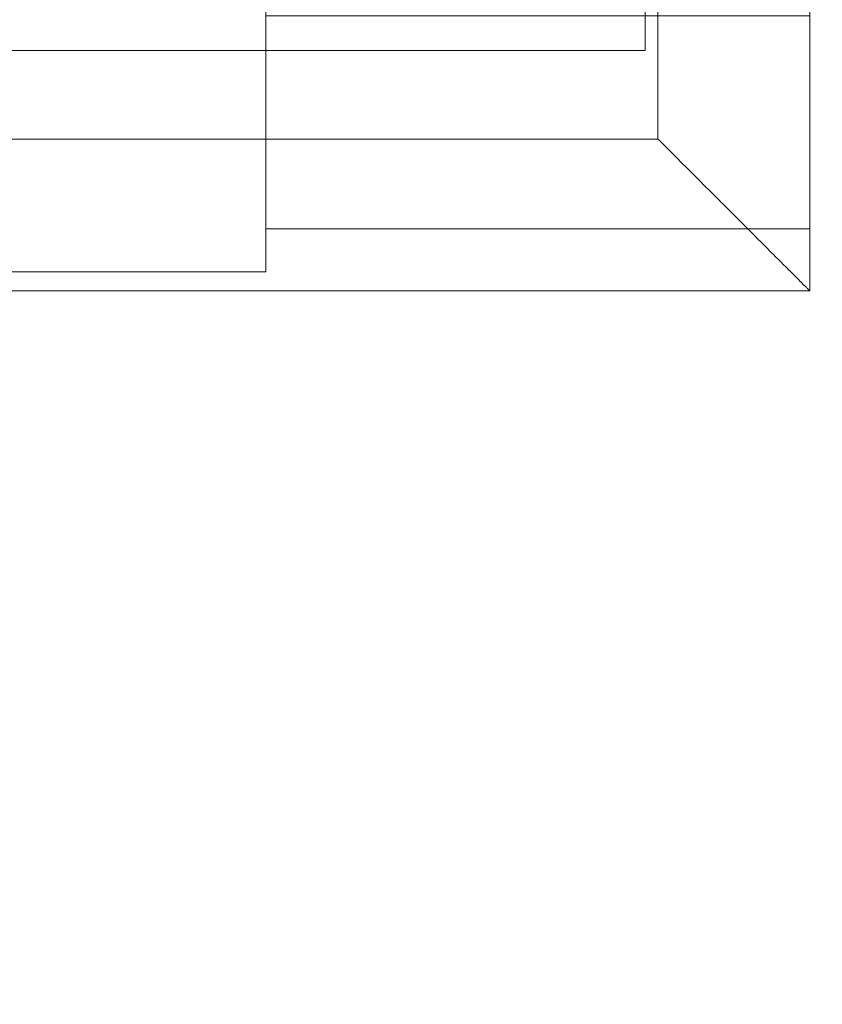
# Model space of a CAD drawing. Header units: inches. Extents: x -412 to -304, y -62 to 18.
# Tile 552 of 656: x -357.24 to -355.99, y -10.9 to -9.37. Entities that reach past the tile are written whole.
import ezdxf

# ---------------------------------------------------------------- set-up
doc = ezdxf.new("R2010")
doc.units = ezdxf.units.IN
doc.header["$LTSCALE"] = 32
doc.header["$MEASUREMENT"] = 0
for name, color, linetype, lineweight in [('Black', 7, 'Continuous', 18), ('DashLine', 7, 'Continuous', 13), ('Drawing', 7, 'Continuous', 18), ('None', 7, 'Continuous', 18), ('SolidLine', 7, 'Continuous', 15), ('TIMotion-Frame', 7, 'Continuous', 18), ('Wood_1-H', 7, 'Continuous', 13)]:
    doc.layers.add(name, color=color, linetype=linetype, lineweight=lineweight)

# ---------------------------------------------------------------- blocks, each defined once
blk = doc.blocks.new('Group-20')
at = {"layer": 'Black'}
for points in [[(-34.5479, 16.5361, 28.9791), (34.5479, 16.5361, 28.9791), (34.5479, -16.5361, 28.9791), (-34.5479, -16.5361, 28.9791)], [(-34.5479, 16.5361, 27.7008), (34.5479, 16.5361, 27.7008), (34.5479, -16.5361, 27.7008), (-34.5479, -16.5361, 27.7008)]]:
    blk.add_3dface(points, dxfattribs=at)
at = {"layer": 'Wood_1-H'}
for points in [[(-35.9649, 17.9531, 28.9988), (35.9649, 17.9531, 28.9988), (35.9649, -17.9531, 28.9988), (-35.9649, -17.9531, 28.9988)], [(-35.9649, 17.9531, 28.9791), (35.9649, 17.9531, 28.9791), (35.9649, -17.9531, 28.9791), (-35.9649, -17.9531, 28.9791)]]:
    blk.add_3dface(points, dxfattribs=at)
blk = doc.blocks.new('MpHtAdjTrough-1095 (3D)')
at = {"layer": 'Black'}
for points in [[(-17.3622, -4.0547, -1.5537), (17.3622, -4.0547, -1.5537), (17.3622, 2.5995, -3.9756), (-17.3622, 2.5995, -3.9756)], [(-17.3622, 2.5917, -4.0365), (17.3622, 2.5917, -4.0365), (17.3622, -4.0751, -1.6099), (-17.3622, -4.0751, -1.6099)]]:
    blk.add_3dface(points, dxfattribs=at)
blk = doc.blocks.new('TL9-Upper (3D)')
at = {"layer": 'TIMotion-Frame'}
for points, invisible_edges in [([(2.0669, 5.8661, -1.1614), (-2.0669, 5.8661, -1.1614), (-1.2206, 5.8366, -1.122), (-0.4332, 5.8366, -1.122)], 10), ([(-2.0669, 5.8661, -1.1614), (-2.0669, 5.7696, -1.0328), (-1.2206, 5.7696, -1.0328), (-1.2206, 5.8366, -1.122)], 8), ([(-2.0669, 5.4986, -1.0963), (-2.0669, 5.7696, -1.0328), (-2.0669, 5.8661, -1.1614), (-2.0669, 5.8659, -1.8898)], 9), ([(-2.0669, 5.8659, -1.8898), (-2.0669, 5.8661, -1.1614), (2.0669, 5.8661, -1.1614), (2.0669, 5.8659, -1.8898)], 8), ([(-2.0669, 5.8659, -1.8898), (-2.0669, 5.4373, -1.1017), (-2.0669, 5.4527, -1.1024)], 9), ([(-2.0669, 5.4527, -1.1024), (-2.0669, 5.4682, -1.1017), (-2.0669, 5.8659, -1.8898)], 10), ([(-2.0669, 5.8659, -1.8898), (-2.0669, 5.4835, -1.0997), (-2.0669, 5.4986, -1.0963)], 9), ([(-2.0669, 5.8659, -1.8898), (-2.0669, 5.422, -1.0997), (-2.0669, 5.4373, -1.1017)], 9), ([(-2.0669, 5.8659, -1.8898), (-2.0669, 5.3779, -1.0858), (-2.0669, 5.3922, -1.0917)], 9), ([(-2.0669, 5.8659, -1.8898), (-2.0669, 5.3511, -1.0703), (-2.0669, 5.3642, -1.0786)], 9), ([(-2.0669, 5.4682, -1.1017), (-2.0669, 5.4835, -1.0997), (-2.0669, 5.8659, -1.8898)], 10), ([(-2.0669, 5.3922, -1.0917), (-2.0669, 5.4069, -1.0963), (-2.0669, 5.8659, -1.8898)], 10), ([(-2.0669, 5.8659, -1.8898), (-2.0669, -1.3386, -1.8898), (-2.0669, 5.3389, -1.0609), (-2.0669, 5.3511, -1.0703)], 10), ([(-2.0669, 5.3642, -1.0786), (-2.0669, 5.3779, -1.0858), (-2.0669, 5.8659, -1.8898)], 10), ([(-2.0669, 5.4069, -1.0963), (-2.0669, 5.422, -1.0997), (-2.0669, 5.8659, -1.8898)], 10), ([(2.0669, 5.8659, -1.8916), (2.0667, 5.8659, -1.8995), (-2.0667, 5.8659, -1.8995), (-2.0669, 5.8659, -1.8916)], 8), ([(-2.0669, 5.8659, -1.8898), (2.0669, 5.8659, -1.8898), (2.0669, 5.8659, -1.8916)], 9), ([(-2.0669, 5.8659, -1.8916), (-2.0669, 5.8659, -1.8898), (2.0669, 5.8659, -1.8916)], 10), ([(-2.0669, -1.3386, -1.8916), (-2.0667, 5.8659, -1.8995), (-2.0666, 5.8658, -1.9013)], 9), ([(-2.0669, -1.3386, -1.8916), (-2.0669, 5.8659, -1.8916), (-2.0667, 5.8659, -1.8995)], 9), ([(-2.0669, 5.8659, -1.8898), (-2.0669, 5.8659, -1.8916), (-2.0669, -1.3386, -1.8916), (-2.0669, -1.3386, -1.8898)], 2), ([(-2.0666, 5.8658, -1.9013), (-2.0659, -1.3386, -1.912), (-2.0669, -1.3386, -1.8916)], 9), ([(-2.0667, 5.8659, -1.8995), (2.0667, 5.8659, -1.8995), (2.0666, 5.8658, -1.9013)], 8), ([(2.0666, 5.8658, -1.9013), (-2.0666, 5.8658, -1.9013), (-2.0667, 5.8659, -1.8995)], 9), ([(-2.0659, -1.3386, -1.912), (-2.0666, 5.8658, -1.9013), (-2.0662, 5.8654, -1.9083)], 9), ([(-2.0662, 5.8654, -1.9083), (-2.0666, 5.8658, -1.9013), (2.0666, 5.8658, -1.9013)], 10), ([(2.0666, 5.8658, -1.9013), (-2.0658, 5.865, -1.912), (-2.0662, 5.8654, -1.9083)], 9), ([(-2.0662, 5.8654, -1.9083), (-2.0658, 5.865, -1.912), (-2.0659, -1.3386, -1.912)], 10), ([(-2.0659, -1.3386, -1.912), (-2.0658, 5.865, -1.912), (-2.0648, 5.864, -1.9212)], 9), ([(-2.0648, 5.864, -1.9212), (-2.0631, -1.3386, -1.9322), (-2.0659, -1.3386, -1.912)], 9), ([(-2.0648, 5.864, -1.9212), (-2.0658, 5.865, -1.912), (2.0666, 5.8658, -1.9013)], 10), ([(2.0666, 5.8658, -1.9013), (2.0658, 5.865, -1.912), (-2.0648, 5.864, -1.9212)], 10), ([(-2.0648, 5.864, -1.9212), (2.0658, 5.865, -1.912), (2.0657, 5.8649, -1.914)], 9), ([(2.0657, 5.8649, -1.914), (2.0647, 5.8639, -1.9212), (-2.0648, 5.864, -1.9212)], 10), ([(-2.0631, -1.3386, -1.9322), (-2.0648, 5.864, -1.9212), (-2.0647, 5.8638, -1.9224)], 9), ([(-2.0647, 5.8638, -1.9224), (-2.0648, 5.864, -1.9212), (2.0647, 5.8639, -1.9212)], 10), ([(2.0647, 5.8639, -1.9212), (-2.063, 5.8622, -1.9322), (-2.0647, 5.8638, -1.9224)], 9), ([(-2.0647, 5.8638, -1.9224), (-2.063, 5.8622, -1.9322), (-2.0631, -1.3386, -1.9322)], 10), ([(-2.0631, -1.3386, -1.9322), (-2.063, 5.8622, -1.9322), (-2.0622, 5.8614, -1.9367)], 9), ([(-2.0631, -1.3386, -1.9322), (-2.0622, 5.8614, -1.9367), (-2.0612, 5.8604, -1.9409)], 9), ([(-2.0612, 5.8604, -1.9409), (-2.0586, -1.3386, -1.9521), (-2.0631, -1.3386, -1.9322)], 9), ([(-2.063, 5.8622, -1.9322), (2.0647, 5.8639, -1.9212), (2.0638, 5.863, -1.9278)], 9), ([(-2.0622, 5.8614, -1.9367), (-2.063, 5.8622, -1.9322), (2.0638, 5.863, -1.9278)], 10), ([(-2.0612, 5.8604, -1.9409), (-2.0622, 5.8614, -1.9367), (2.0638, 5.863, -1.9278)], 10), ([(2.0638, 5.863, -1.9278), (2.063, 5.8622, -1.9322), (-2.0612, 5.8604, -1.9409)], 10), ([(2.063, 5.8622, -1.9322), (2.0613, 5.8605, -1.9409), (-2.0612, 5.8604, -1.9409)], 10), ([(-2.0587, 5.8579, -1.9513), (-2.0612, 5.8604, -1.9409), (2.0613, 5.8605, -1.9409)], 10), ([(-2.0586, -1.3386, -1.9521), (-2.0612, 5.8604, -1.9409), (-2.0587, 5.8579, -1.9513)], 9), ([(2.0613, 5.8605, -1.9409), (-2.0585, 5.8577, -1.9521), (-2.0587, 5.8579, -1.9513)], 9), ([(-2.0587, 5.8579, -1.9513), (-2.0585, 5.8577, -1.9521), (-2.0586, -1.3386, -1.9521)], 10), ([(-2.0586, -1.3386, -1.9521), (-2.0585, 5.8577, -1.9521), (-2.056, 5.8552, -1.9602)], 9), ([(-2.056, 5.8552, -1.9602), (-2.0523, -1.3386, -1.9715), (-2.0586, -1.3386, -1.9521)], 9), ([(-2.0585, 5.8577, -1.9521), (2.0613, 5.8605, -1.9409), (2.0611, 5.8603, -1.9417)], 9), ([(-2.056, 5.8552, -1.9602), (-2.0585, 5.8577, -1.9521), (2.0611, 5.8603, -1.9417)], 10), ([(2.0611, 5.8603, -1.9417), (2.0584, 5.8576, -1.9521), (-2.056, 5.8552, -1.9602)], 10), ([(-2.056, 5.8552, -1.9602), (2.0584, 5.8576, -1.9521), (2.0575, 5.8567, -1.9557)], 9), ([(2.0575, 5.8567, -1.9557), (2.0561, 5.8552, -1.9602), (-2.056, 5.8552, -1.9602)], 10), ([(-2.0523, -1.3386, -1.9715), (-2.056, 5.8552, -1.9602), (-2.0542, 5.8534, -1.9662)], 9), ([(-2.0542, 5.8534, -1.9662), (-2.056, 5.8552, -1.9602), (2.0561, 5.8552, -1.9602)], 10), ([(2.0561, 5.8552, -1.9602), (-2.0522, 5.8514, -1.9715), (-2.0542, 5.8534, -1.9662)], 9), ([(-2.0542, 5.8534, -1.9662), (-2.0522, 5.8514, -1.9715), (-2.0523, -1.3386, -1.9715)], 10), ([(-2.0522, 5.8514, -1.9715), (2.0561, 5.8552, -1.9602), (2.0529, 5.8521, -1.9698)], 9), ([(-2.0523, -1.3386, -1.9715), (-2.0522, 5.8514, -1.9715), (-2.0493, 5.8485, -1.979)], 9), ([(-2.0493, 5.8485, -1.979), (-2.0444, -1.3386, -1.9903), (-2.0523, -1.3386, -1.9715)], 9), ([(-2.0522, 5.8514, -1.9715), (2.0529, 5.8521, -1.9698), (2.0523, 5.8514, -1.9715)], 9), ([(2.0523, 5.8514, -1.9715), (-2.0493, 5.8485, -1.979), (-2.0522, 5.8514, -1.9715)], 9), ([(2.0523, 5.8514, -1.9715), (2.0493, 5.8485, -1.979), (-2.0493, 5.8485, -1.979)], 10), ([(-2.0444, -1.3386, -1.9903), (-2.0493, 5.8485, -1.979), (-2.0485, 5.8477, -1.9812)], 9), ([(-2.0485, 5.8477, -1.9812), (-2.0493, 5.8485, -1.979), (2.0493, 5.8485, -1.979)], 10), ([(2.0493, 5.8485, -1.979), (-2.0443, 5.8435, -1.9903), (-2.0485, 5.8477, -1.9812)], 9), ([(-2.0485, 5.8477, -1.9812), (-2.0443, 5.8435, -1.9903), (-2.0444, -1.3386, -1.9903)], 10), ([(-2.0444, -1.3386, -1.9903), (-2.0443, 5.8435, -1.9903), (-2.0421, 5.8413, -1.9952)], 9), ([(-2.0444, -1.3386, -1.9903), (-2.0421, 5.8413, -1.9952), (-2.041, 5.8402, -1.9972)], 9), ([(-2.041, 5.8402, -1.9972), (-2.035, -1.3386, -2.0084), (-2.0444, -1.3386, -1.9903)], 9), ([(-2.0421, 5.8413, -1.9952), (-2.0443, 5.8435, -1.9903), (2.0493, 5.8485, -1.979)], 10), ([(-2.0421, 5.8413, -1.9952), (2.0493, 5.8485, -1.979), (2.0473, 5.8465, -1.984)], 9), ([(-2.041, 5.8402, -1.9972), (-2.0421, 5.8413, -1.9952), (2.0473, 5.8465, -1.984)], 10), ([(2.0473, 5.8465, -1.984), (2.0443, 5.8435, -1.9903), (-2.041, 5.8402, -1.9972)], 10), ([(2.0443, 5.8435, -1.9903), (2.0411, 5.8402, -1.9972), (-2.041, 5.8402, -1.9972)], 10), ([(-2.041, 5.8402, -1.9972), (-2.035, 5.8341, -2.0084), (-2.035, -1.3386, -2.0084)], 10), ([(-2.035, 5.8341, -2.0084), (-2.041, 5.8402, -1.9972), (2.0411, 5.8402, -1.9972)], 10), ([(-2.0347, 5.8339, -2.0088), (-2.035, 5.8341, -2.0084), (2.0411, 5.8402, -1.9972)], 10), ([(-2.0347, 5.8339, -2.0088), (2.0411, 5.8402, -1.9972), (2.0405, 5.8396, -1.9983)], 9), ([(-2.0311, 5.8303, -2.0145), (-2.0347, 5.8339, -2.0088), (2.0405, 5.8396, -1.9983)], 10), ([(2.0405, 5.8396, -1.9983), (2.0349, 5.834, -2.0083), (-2.0311, 5.8303, -2.0145)], 10), ([(-2.035, -1.3386, -2.0084), (-2.035, 5.8341, -2.0084), (-2.0347, 5.8339, -2.0088)], 9), ([(-2.035, -1.3386, -2.0084), (-2.0347, 5.8339, -2.0088), (-2.0311, 5.8303, -2.0145)], 9), ([(-2.0311, 5.8303, -2.0145), (-2.024, -1.3386, -2.0256), (-2.035, -1.3386, -2.0084)], 9), ([(-2.0311, 5.8303, -2.0145), (2.0349, 5.834, -2.0083), (2.0322, 5.8314, -2.0131)], 9), ([(2.0322, 5.8314, -2.0131), (2.0312, 5.8304, -2.0145), (-2.0311, 5.8303, -2.0145)], 10), ([(-2.0248, 5.8239, -2.0244), (-2.0311, 5.8303, -2.0145), (2.0312, 5.8304, -2.0145)], 10), ([(-2.024, -1.3386, -2.0256), (-2.0311, 5.8303, -2.0145), (-2.0248, 5.8239, -2.0244)], 9), ([(2.0312, 5.8304, -2.0145), (-2.0239, 5.8231, -2.0256), (-2.0248, 5.8239, -2.0244)], 9), ([(-2.0248, 5.8239, -2.0244), (-2.0239, 5.8231, -2.0256), (-2.024, -1.3386, -2.0256)], 10), ([(-2.024, -1.3386, -2.0256), (-2.0239, 5.8231, -2.0256), (-2.0198, 5.819, -2.031)], 9), ([(-2.0198, 5.819, -2.031), (-2.0239, 5.8231, -2.0256), (2.0312, 5.8304, -2.0145)], 10), ([(2.0312, 5.8304, -2.0145), (2.0239, 5.8231, -2.0256), (-2.0198, 5.819, -2.031)], 10), ([(-2.0198, 5.819, -2.031), (2.0239, 5.8231, -2.0256), (2.0229, 5.8221, -2.0271)], 9), ([(-1.2206, 5.8366, -1.122), (-1.2206, 5.4986, -1.0963), (-1.2206, 5.4835, -1.0997)], 9), ([(-1.2206, 5.4835, -1.0997), (-1.2206, 5.4682, -1.1017), (-1.2206, 5.8366, -1.122)], 10), ([(-1.2206, 5.8366, -1.122), (-1.2206, 5.5413, -1.0786), (-1.2206, 5.5276, -1.0858)], 9), ([(-1.2206, 5.8366, -1.122), (-1.2206, 5.5133, -1.0917), (-1.2206, 5.4986, -1.0963)], 9), ([(-1.2206, 5.8366, -1.122), (-1.2206, 5.7696, -1.0328), (-1.2206, 5.5544, -1.0703), (-1.2206, 5.5413, -1.0786)], 10), ([(-1.2206, 5.5276, -1.0858), (-1.2206, 5.5133, -1.0917), (-1.2206, 5.8366, -1.122)], 10), ([(-1.2206, 5.4682, -1.1017), (-1.2206, 5.4527, -1.1024), (-1.2206, 5.222, -1.122), (-1.2206, 5.8366, -1.122)], 10), ([(-2.0198, 5.819, -2.031), (-2.0115, -1.3386, -2.0418), (-2.024, -1.3386, -2.0256)], 9), ([(2.0229, 5.8221, -2.0271), (2.0199, 5.819, -2.031), (-2.0198, 5.819, -2.031)], 10), ([(-2.0115, -1.3386, -2.0418), (-2.0198, 5.819, -2.031), (-2.0129, 5.8121, -2.0401)], 9), ([(-2.0129, 5.8121, -2.0401), (-2.0198, 5.819, -2.031), (2.0199, 5.819, -2.031)], 10), ([(2.0199, 5.819, -2.031), (-2.0114, 5.8106, -2.0417), (-2.0129, 5.8121, -2.0401)], 9), ([(-2.0129, 5.8121, -2.0401), (-2.0114, 5.8106, -2.0417), (-2.0115, -1.3386, -2.0418)], 10), ([(-2.0115, -1.3386, -2.0418), (-2.0114, 5.8106, -2.0417), (-2.0072, 5.8064, -2.0464)], 9), ([(-2.0114, 5.8106, -2.0417), (2.0199, 5.819, -2.031), (2.0116, 5.8108, -2.0417)], 9), ([(2.0116, 5.8108, -2.0417), (2.0115, 5.8107, -2.0418), (-2.0072, 5.8064, -2.0464), (-2.0114, 5.8106, -2.0417)], 10), ([(2.0115, 5.8107, -2.0418), (2.0072, 5.8064, -2.0465), (-2.0072, 5.8064, -2.0464)], 10), ([(-2.0072, 5.8064, -2.0464), (-1.9977, -1.3386, -2.0568), (-2.0115, -1.3386, -2.0418)], 9), ([(-1.9977, -1.3386, -2.0568), (-2.0072, 5.8064, -2.0464), (-1.999, 5.7982, -2.0555)], 9), ([(-1.999, 5.7982, -2.0555), (-2.0072, 5.8064, -2.0464), (2.0072, 5.8064, -2.0465)], 10), ([(2.0072, 5.8064, -2.0465), (-1.9977, 5.7968, -2.0567), (-1.999, 5.7982, -2.0555)], 9), ([(-1.999, 5.7982, -2.0555), (-1.9977, 5.7968, -2.0567), (-1.9977, -1.3386, -2.0568)], 10), ([(-1.9977, 5.7968, -2.0567), (2.0072, 5.8064, -2.0465), (1.9984, 5.7976, -2.0561)], 9), ([(-1.9977, 5.7968, -2.0567), (1.9984, 5.7976, -2.0561), (1.9977, 5.7969, -2.0568)], 9), ([(1.9977, 5.7969, -2.0568), (-1.9933, 5.7925, -2.0608), (-1.9977, 5.7968, -2.0567)], 9), ([(-1.9977, -1.3386, -2.0568), (-1.9977, 5.7968, -2.0567), (-1.9933, 5.7925, -2.0608)], 9), ([(-1.9933, 5.7925, -2.0608), (-1.9827, -1.3386, -2.0706), (-1.9977, -1.3386, -2.0568)], 9), ([(1.9977, 5.7969, -2.0568), (1.9933, 5.7925, -2.0608), (-1.9933, 5.7925, -2.0608)], 10), ([(-1.9827, -1.3386, -2.0706), (-1.9933, 5.7925, -2.0608), (-1.9844, 5.7836, -2.0691)], 9), ([(-1.9844, 5.7836, -2.0691), (-1.9933, 5.7925, -2.0608), (1.9933, 5.7925, -2.0608)], 10), ([(1.9933, 5.7925, -2.0608), (-1.9827, 5.7818, -2.0705), (-1.9844, 5.7836, -2.0691)], 9), ([(-1.9827, 5.7818, -2.0705), (1.9933, 5.7925, -2.0608), (1.9833, 5.7824, -2.0701)], 9), ([(-2.0669, 5.7874, -0.9217), (-1.2206, 5.7874, -0.9217), (-1.2206, 5.7865, -0.9499), (-2.0669, 5.7865, -0.9499)], 5), ([(-2.0669, 5.7859, -0.8935), (-1.2206, 5.7859, -0.8935), (-1.2206, 5.7874, -0.9217), (-2.0669, 5.7874, -0.9217)], 5), ([(-2.0669, 5.7859, -0.8935), (-2.0669, 5.7874, -0.9217), (-2.0669, 5.6299, -0.9252), (-2.0669, 5.6292, -0.9098)], 10), ([(-2.0669, 5.6292, -0.9406), (-2.0669, 5.6299, -0.9252), (-2.0669, 5.7874, -0.9217), (-2.0669, 5.7865, -0.9499)], 10), ([(-2.0669, 5.7865, -0.9499), (-1.2206, 5.7865, -0.9499), (-1.2206, 5.7832, -0.978), (-2.0669, 5.7832, -0.978)], 5), ([(-2.0669, 5.7865, -0.9499), (-2.0669, 5.7832, -0.978), (-2.0669, 5.6272, -0.956), (-2.0669, 5.6292, -0.9406)], 10), ([(-2.0669, 5.782, -0.8655), (-1.2206, 5.782, -0.8655), (-1.2206, 5.7859, -0.8935), (-2.0669, 5.7859, -0.8935)], 5), ([(-2.0669, 5.6292, -0.9098), (-2.0669, 5.6272, -0.8944), (-2.0669, 5.782, -0.8655), (-2.0669, 5.7859, -0.8935)], 10), ([(-2.0669, 5.7832, -0.978), (-1.2206, 5.7832, -0.978), (-1.2206, 5.7776, -1.0057), (-2.0669, 5.7776, -1.0057)], 5), ([(-2.0669, 5.7832, -0.978), (-2.0669, 5.7776, -1.0057), (-2.0669, 5.6239, -0.9711), (-2.0669, 5.6272, -0.956)], 10), ([(-2.0669, 5.7758, -0.838), (-1.2206, 5.7758, -0.838), (-1.2206, 5.782, -0.8655), (-2.0669, 5.782, -0.8655)], 5), ([(-2.0669, 5.6272, -0.8944), (-2.0669, 5.6239, -0.8793), (-2.0669, 5.7758, -0.838), (-2.0669, 5.782, -0.8655)], 10), ([(-2.0669, 5.7776, -1.0057), (-1.2206, 5.7776, -1.0057), (-1.2206, 5.7696, -1.0328), (-2.0669, 5.7696, -1.0328)], 1), ([(-2.0669, 5.6192, -0.9858), (-2.0669, 5.6239, -0.9711), (-2.0669, 5.7776, -1.0057), (-2.0669, 5.7696, -1.0328)], 10), ([(-1.9844, 5.7836, -2.0691), (-1.9827, 5.7818, -2.0705), (-1.9827, -1.3386, -2.0706)], 10), ([(-1.9827, 5.7818, -2.0705), (1.9833, 5.7824, -2.0701), (1.9827, 5.7818, -2.0706)], 9), ([(-1.9827, -1.3386, -2.0706), (-1.9827, 5.7818, -2.0705), (-1.9783, 5.7775, -2.0739)], 9), ([(1.9827, 5.7818, -2.0706), (-1.9783, 5.7775, -2.0739), (-1.9827, 5.7818, -2.0705)], 9), ([(-1.9783, 5.7775, -2.0739), (-1.9665, -1.3386, -2.083), (-1.9827, -1.3386, -2.0706)], 9), ([(1.9827, 5.7818, -2.0706), (1.9783, 5.7775, -2.0739), (-1.9783, 5.7775, -2.0739)], 10), ([(-1.9665, -1.3386, -2.083), (-1.9783, 5.7775, -2.0739), (-1.9684, 5.7675, -2.0817)], 9), ([(-1.9684, 5.7675, -2.0817), (-1.9783, 5.7775, -2.0739), (1.9783, 5.7775, -2.0739)], 10), ([(1.9783, 5.7775, -2.0739), (-1.9665, 5.7656, -2.0829), (-1.9684, 5.7675, -2.0817)], 9), ([(-1.9622, 5.7613, -2.0857), (-1.9665, 5.7656, -2.0829), (1.9783, 5.7775, -2.0739)], 10), ([(1.9783, 5.7775, -2.0739), (1.9665, 5.7657, -2.083), (-1.9622, 5.7613, -2.0857)], 10), ([(-1.2206, 5.7865, -0.9499), (-1.2206, 5.7874, -0.9217), (-1.2206, 5.6299, -0.9252), (-1.2206, 5.6292, -0.9406)], 10), ([(-1.2206, 5.6292, -0.9098), (-1.2206, 5.6299, -0.9252), (-1.2206, 5.7874, -0.9217), (-1.2206, 5.7859, -0.8935)], 10), ([(-1.2206, 5.7832, -0.978), (-1.2206, 5.7865, -0.9499), (-1.2206, 5.6292, -0.9406), (-1.2206, 5.6272, -0.956)], 10), ([(-1.2206, 5.6272, -0.8944), (-1.2206, 5.6292, -0.9098), (-1.2206, 5.7859, -0.8935), (-1.2206, 5.782, -0.8655)], 10), ([(-1.2206, 5.6272, -0.956), (-1.2206, 5.6239, -0.9711), (-1.2206, 5.7776, -1.0057), (-1.2206, 5.7832, -0.978)], 10), ([(-1.2206, 5.782, -0.8655), (-1.2206, 5.7758, -0.838), (-1.2206, 5.6239, -0.8793), (-1.2206, 5.6272, -0.8944)], 10), ([(-1.2206, 5.7696, -1.0328), (-1.2206, 5.7776, -1.0057), (-1.2206, 5.6239, -0.9711), (-1.2206, 5.6192, -0.9858)], 10), ([(-2.0669, 5.7673, -0.8111), (-1.2206, 5.7673, -0.8111), (-1.2206, 5.7758, -0.838), (-2.0669, 5.7758, -0.838)], 5), ([(-2.0669, 5.7673, -0.8111), (-2.0669, 5.7758, -0.838), (-2.0669, 5.6239, -0.8793), (-2.0669, 5.6192, -0.8646)], 10), ([(-2.0669, 5.7696, -1.0328), (-2.0669, 5.6062, -1.0138), (-2.0669, 5.6133, -1.0001)], 9), ([(-2.0669, 5.7696, -1.0328), (-2.0669, 5.578, -1.0505), (-2.0669, 5.5885, -1.0391)], 9), ([(-2.0669, 5.6133, -1.0001), (-2.0669, 5.6192, -0.9858), (-2.0669, 5.7696, -1.0328)], 10), ([(-2.0669, 5.5885, -1.0391), (-2.0669, 5.5979, -1.0268), (-2.0669, 5.7696, -1.0328)], 10), ([(-2.0669, 5.7696, -1.0328), (-2.0669, 5.5276, -1.0858), (-2.0669, 5.5413, -1.0786)], 9), ([(-2.0669, 5.7696, -1.0328), (-2.0669, 5.5666, -1.0609), (-2.0669, 5.578, -1.0505)], 9), ([(-2.0669, 5.5413, -1.0786), (-2.0669, 5.5544, -1.0703), (-2.0669, 5.7696, -1.0328)], 10), ([(-2.0669, 5.5544, -1.0703), (-2.0669, 5.5666, -1.0609), (-2.0669, 5.7696, -1.0328)], 10), ([(-2.0669, 5.7696, -1.0328), (-2.0669, 5.4986, -1.0963), (-2.0669, 5.5133, -1.0917)], 9), ([(-2.0669, 5.5133, -1.0917), (-2.0669, 5.5276, -1.0858), (-2.0669, 5.7696, -1.0328)], 10), ([(-2.0669, 5.5979, -1.0268), (-2.0669, 5.6062, -1.0138), (-2.0669, 5.7696, -1.0328)], 10), ([(-2.0669, 5.7566, -0.7849), (-1.2206, 5.7566, -0.7849), (-1.2206, 5.7673, -0.8111), (-2.0669, 5.7673, -0.8111)], 5), ([(-2.0669, 5.7566, -0.7849), (-2.0669, 5.7673, -0.8111), (-2.0669, 5.6192, -0.8646), (-2.0669, 5.6133, -0.8503)], 10), ([(-1.9684, 5.7675, -2.0817), (-1.9665, 5.7656, -2.0829), (-1.9665, -1.3386, -2.083)], 10), ([(-1.9665, -1.3386, -2.083), (-1.9665, 5.7656, -2.0829), (-1.9622, 5.7613, -2.0857)], 9), ([(-1.9622, 5.7613, -2.0857), (-1.9494, -1.3386, -2.094), (-1.9665, -1.3386, -2.083)], 9), ([(-1.9622, 5.7613, -2.0857), (1.9665, 5.7657, -2.083), (1.9657, 5.7649, -2.0836)], 9), ([(1.9657, 5.7649, -2.0836), (1.9622, 5.7614, -2.0858), (-1.9622, 5.7613, -2.0857)], 10), ([(-1.9493, 5.7485, -2.094), (-1.9622, 5.7613, -2.0857), (1.9622, 5.7614, -2.0858)], 10), ([(-1.9622, 5.7613, -2.0857), (-1.9493, 5.7485, -2.094), (-1.9494, -1.3386, -2.094)], 10), ([(-1.9487, 5.7478, -2.0944), (-1.9493, 5.7485, -2.094), (1.9622, 5.7614, -2.0858)], 10), ([(-1.9452, 5.7443, -2.0962), (-1.9487, 5.7478, -2.0944), (1.9622, 5.7614, -2.0858)], 10), ([(1.9622, 5.7614, -2.0858), (1.9493, 5.7484, -2.0939), (-1.9452, 5.7443, -2.0962)], 10), ([(-1.2206, 5.7758, -0.838), (-1.2206, 5.7673, -0.8111), (-1.2206, 5.6192, -0.8646), (-1.2206, 5.6239, -0.8793)], 10), ([(-1.2206, 5.7696, -1.0328), (-1.2206, 5.6062, -1.0138), (-1.2206, 5.5979, -1.0268)], 9), ([(-1.2206, 5.7696, -1.0328), (-1.2206, 5.578, -1.0505), (-1.2206, 5.5666, -1.0609)], 9), ([(-1.2206, 5.5979, -1.0268), (-1.2206, 5.5885, -1.0391), (-1.2206, 5.7696, -1.0328)], 10), ([(-1.2206, 5.5885, -1.0391), (-1.2206, 5.578, -1.0505), (-1.2206, 5.7696, -1.0328)], 10), ([(-1.2206, 5.6192, -0.9858), (-1.2206, 5.6133, -1.0001), (-1.2206, 5.7696, -1.0328)], 10), ([(-1.2206, 5.6133, -1.0001), (-1.2206, 5.6062, -1.0138), (-1.2206, 5.7696, -1.0328)], 10), ([(-1.2206, 5.5666, -1.0609), (-1.2206, 5.5544, -1.0703), (-1.2206, 5.7696, -1.0328)], 10), ([(-1.2206, 5.6133, -0.8503), (-1.2206, 5.6192, -0.8646), (-1.2206, 5.7673, -0.8111), (-1.2206, 5.7566, -0.7849)], 10), ([(-2.0669, 5.7437, -0.7598), (-1.2206, 5.7437, -0.7598), (-1.2206, 5.7566, -0.7849), (-2.0669, 5.7566, -0.7849)], 5), ([(-2.0669, 5.6133, -0.8503), (-2.0669, 5.6062, -0.8366), (-2.0669, 5.7437, -0.7598), (-2.0669, 5.7566, -0.7849)], 10), ([(-1.9494, -1.3386, -2.094), (-1.9493, 5.7485, -2.094), (-1.9487, 5.7478, -2.0944)], 9), ([(-1.9494, -1.3386, -2.094), (-1.9487, 5.7478, -2.0944), (-1.9452, 5.7443, -2.0962)], 9), ([(-1.9452, 5.7443, -2.0962), (1.9493, 5.7484, -2.0939), (1.9464, 5.7455, -2.0957)], 9), ([(-1.2206, 5.7566, -0.7849), (-1.2206, 5.7437, -0.7598), (-1.2206, 5.6062, -0.8366), (-1.2206, 5.6133, -0.8503)], 10), ([(-2.0669, 5.7287, -0.7359), (-1.2206, 5.7287, -0.7359), (-1.2206, 5.7437, -0.7598), (-2.0669, 5.7437, -0.7598)], 5), ([(-2.0669, 5.7287, -0.7359), (-2.0669, 5.7437, -0.7598), (-2.0669, 5.6062, -0.8366), (-2.0669, 5.5979, -0.8236)], 10), ([(-1.9452, 5.7443, -2.0962), (-1.9313, -1.3386, -2.1035), (-1.9494, -1.3386, -2.094)], 9), ([(1.9464, 5.7455, -2.0957), (1.9452, 5.7444, -2.0963), (-1.9452, 5.7443, -2.0962)], 10), ([(-1.9312, 5.7304, -2.1034), (-1.9452, 5.7443, -2.0962), (1.9452, 5.7444, -2.0963)], 10), ([(-1.9452, 5.7443, -2.0962), (-1.9312, 5.7304, -2.1034), (-1.9313, -1.3386, -2.1035)], 10), ([(-1.9277, 5.7269, -2.1051), (-1.9312, 5.7304, -2.1034), (1.9452, 5.7444, -2.0963)], 10), ([(-1.9274, 5.7265, -2.1053), (-1.9277, 5.7269, -2.1051), (1.9452, 5.7444, -2.0963)], 10), ([(1.9452, 5.7444, -2.0963), (1.9311, 5.7303, -2.1032), (-1.9274, 5.7265, -2.1053)], 10), ([(-1.2206, 5.5979, -0.8236), (-1.2206, 5.6062, -0.8366), (-1.2206, 5.7437, -0.7598), (-1.2206, 5.7287, -0.7359)], 10), ([(-2.0669, 5.7118, -0.7133), (-1.2206, 5.7118, -0.7133), (-1.2206, 5.7287, -0.7359), (-2.0669, 5.7287, -0.7359)], 5), ([(-2.0669, 5.7118, -0.7133), (-2.0669, 5.7287, -0.7359), (-2.0669, 5.5979, -0.8236), (-2.0669, 5.5885, -0.8113)], 10), ([(-1.9313, -1.3386, -2.1035), (-1.9312, 5.7304, -2.1034), (-1.9277, 5.7269, -2.1051)], 9), ([(-1.9313, -1.3386, -2.1035), (-1.9277, 5.7269, -2.1051), (-1.9274, 5.7265, -2.1053)], 9), ([(-1.9274, 5.7265, -2.1053), (-1.9125, -1.3386, -2.1114), (-1.9313, -1.3386, -2.1035)], 9), ([(1.9311, 5.7303, -2.1032), (1.9273, 5.7265, -2.1051), (-1.9274, 5.7265, -2.1053)], 10), ([(-1.9274, 5.7265, -2.1053), (-1.9124, 5.7115, -2.1111), (-1.9125, -1.3386, -2.1114)], 10), ([(-1.9124, 5.7115, -2.1111), (-1.9274, 5.7265, -2.1053), (1.9273, 5.7265, -2.1051)], 10), ([(-1.9124, 5.7115, -2.1111), (1.9273, 5.7265, -2.1051), (1.9237, 5.7228, -2.1069)], 9), ([(-1.9124, 5.7115, -2.1111), (1.9237, 5.7228, -2.1069), (1.9124, 5.7115, -2.1111)], 9), ([(-1.2206, 5.7287, -0.7359), (-1.2206, 5.7118, -0.7133), (-1.2206, 5.5885, -0.8113), (-1.2206, 5.5979, -0.8236)], 10), ([(-2.0669, 5.693, -0.6922), (-1.2206, 5.693, -0.6922), (-1.2206, 5.7118, -0.7133), (-2.0669, 5.7118, -0.7133)], 5), ([(-2.0669, 5.5885, -0.8113), (-2.0669, 5.578, -0.7999), (-2.0669, 5.693, -0.6922), (-2.0669, 5.7118, -0.7133)], 10), ([(-1.9125, -1.3386, -2.1114), (-1.9124, 5.7115, -2.1111), (-1.9088, 5.7079, -2.1125)], 9), ([(-1.9088, 5.7079, -2.1125), (-1.893, -1.3386, -2.1176), (-1.9125, -1.3386, -2.1114)], 9), ([(1.9124, 5.7115, -2.1111), (-1.9088, 5.7079, -2.1125), (-1.9124, 5.7115, -2.1111)], 9), ([(1.9124, 5.7115, -2.1111), (1.9088, 5.7079, -2.1125), (-1.9088, 5.7079, -2.1125)], 10), ([(-1.893, -1.3386, -2.1176), (-1.9088, 5.7079, -2.1125), (-1.9054, 5.7046, -2.1139)], 9), ([(-1.9054, 5.7046, -2.1139), (-1.9088, 5.7079, -2.1125), (1.9088, 5.7079, -2.1125)], 10), ([(1.9088, 5.7079, -2.1125), (-1.8929, 5.6921, -2.1173), (-1.9054, 5.7046, -2.1139)], 9), ([(-1.9054, 5.7046, -2.1139), (-1.8929, 5.6921, -2.1173), (-1.893, -1.3386, -2.1176)], 10), ([(-1.8929, 5.6921, -2.1173), (1.9088, 5.7079, -2.1125), (1.9028, 5.702, -2.1147)], 9), ([(-1.8929, 5.6921, -2.1173), (1.9028, 5.702, -2.1147), (1.8929, 5.6921, -2.1172)], 9), ([(-1.2206, 5.578, -0.7999), (-1.2206, 5.5885, -0.8113), (-1.2206, 5.7118, -0.7133), (-1.2206, 5.693, -0.6922)], 10), ([(-2.0669, 5.6725, -0.6728), (-1.2206, 5.6725, -0.6728), (-1.2206, 5.693, -0.6922), (-2.0669, 5.693, -0.6922)], 5), ([(-2.0669, 5.6725, -0.6728), (-2.0669, 5.693, -0.6922), (-2.0669, 5.578, -0.7999), (-2.0669, 5.5666, -0.7895)], 10), ([(-1.893, -1.3386, -2.1176), (-1.8929, 5.6921, -2.1173), (-1.8896, 5.6888, -2.1182)], 9), ([(-1.8896, 5.6888, -2.1182), (-1.8731, -1.3386, -2.1221), (-1.893, -1.3386, -2.1176)], 9), ([(1.8929, 5.6921, -2.1172), (-1.8896, 5.6888, -2.1182), (-1.8929, 5.6921, -2.1173)], 9), ([(1.8929, 5.6921, -2.1172), (1.8896, 5.6888, -2.1181), (-1.8896, 5.6888, -2.1182)], 10), ([(-1.8731, -1.3386, -2.1221), (-1.8896, 5.6888, -2.1182), (-1.8804, 5.6796, -2.1207)], 9), ([(-1.8804, 5.6796, -2.1207), (-1.8896, 5.6888, -2.1182), (1.8896, 5.6888, -2.1181)], 10), ([(1.8896, 5.6888, -2.1181), (-1.873, 5.6723, -2.1219), (-1.8804, 5.6796, -2.1207)], 9), ([(-1.873, 5.6723, -2.1219), (1.8896, 5.6888, -2.1181), (1.876, 5.6752, -2.1216)], 9), ([(-1.2206, 5.693, -0.6922), (-1.2206, 5.6725, -0.6728), (-1.2206, 5.5666, -0.7895), (-1.2206, 5.578, -0.7999)], 10), ([(-2.0669, 5.6504, -0.6552), (-1.2206, 5.6504, -0.6552), (-1.2206, 5.6725, -0.6728), (-2.0669, 5.6725, -0.6728)], 5), ([(-2.0669, 5.5666, -0.7895), (-2.0669, 5.5544, -0.7801), (-2.0669, 5.6504, -0.6552), (-2.0669, 5.6725, -0.6728)], 10), ([(-1.8804, 5.6796, -2.1207), (-1.873, 5.6723, -2.1219), (-1.8731, -1.3386, -2.1221)], 10), ([(-1.8731, -1.3386, -2.1221), (-1.873, 5.6723, -2.1219), (-1.8701, 5.6693, -2.1224)], 9), ([(-1.873, 5.6723, -2.1219), (1.876, 5.6752, -2.1216), (1.8731, 5.6723, -2.122)], 9), ([(1.8731, 5.6723, -2.122), (-1.8701, 5.6693, -2.1224), (-1.873, 5.6723, -2.1219)], 9), ([(1.8731, 5.6723, -2.122), (1.8701, 5.6693, -2.1224), (-1.8701, 5.6693, -2.1224)], 10), ([(-1.2206, 5.5544, -0.7801), (-1.2206, 5.5666, -0.7895), (-1.2206, 5.6725, -0.6728), (-1.2206, 5.6504, -0.6552)], 10), ([(-1.8701, 5.6693, -2.1224), (-1.8529, -1.3386, -2.1249), (-1.8731, -1.3386, -2.1221)], 9), ([(-1.8529, -1.3386, -2.1249), (-1.8701, 5.6693, -2.1224), (-1.8575, 5.6568, -2.1244)], 9), ([(-1.8575, 5.6568, -2.1244), (-1.8701, 5.6693, -2.1224), (1.8701, 5.6693, -2.1224)], 10), ([(1.8701, 5.6693, -2.1224), (-1.8529, 5.6521, -2.1247), (-1.8575, 5.6568, -2.1244)], 9), ([(-1.8575, 5.6568, -2.1244), (-1.8529, 5.6521, -2.1247), (-1.8529, -1.3386, -2.1249)], 10), ([(-1.8503, 5.6495, -2.1249), (-1.8529, 5.6521, -2.1247), (1.8701, 5.6693, -2.1224)], 10), ([(1.8701, 5.6693, -2.1224), (1.8529, 5.6521, -2.1249), (-1.8503, 5.6495, -2.1249)], 10), ([(-2.0669, 5.6269, -0.6395), (-1.2206, 5.6269, -0.6395), (-1.2206, 5.6504, -0.6552), (-2.0669, 5.6504, -0.6552)], 5), ([(-2.0669, 5.6269, -0.6395), (-2.0669, 5.6504, -0.6552), (-2.0669, 5.5544, -0.7801), (-2.0669, 5.5413, -0.7718)], 10), ([(-1.8529, -1.3386, -2.1249), (-1.8529, 5.6521, -2.1247), (-1.8503, 5.6495, -2.1249)], 9), ([(-1.8503, 5.6495, -2.1249), (-1.8326, -1.3386, -2.126), (-1.8529, -1.3386, -2.1249)], 9), ([(-1.8503, 5.6495, -2.1249), (1.8529, 5.6521, -2.1249), (1.8518, 5.651, -2.125)], 9), ([(1.8518, 5.651, -2.125), (1.8503, 5.6495, -2.1251), (-1.8503, 5.6495, -2.1249)], 10), ([(-1.8503, 5.6495, -2.1249), (-1.8326, 5.6317, -2.1259), (-1.8326, -1.3386, -2.126)], 10), ([(-1.8326, 5.6317, -2.1259), (-1.8503, 5.6495, -2.1249), (1.8503, 5.6495, -2.1251)], 10), ([(-1.8326, 5.6317, -2.1259), (1.8503, 5.6495, -2.1251), (1.8326, 5.6318, -2.1259)], 9), ([(-1.2206, 5.6504, -0.6552), (-1.2206, 5.6269, -0.6395), (-1.2206, 5.5413, -0.7718), (-1.2206, 5.5544, -0.7801)], 10), ([(-2.0669, 5.6299, -0.9252), (-1.2206, 5.6299, -0.9252), (-1.2206, 5.6292, -0.9098), (-2.0669, 5.6292, -0.9098)], 5), ([(-2.0669, 5.6292, -0.9406), (-1.2206, 5.6292, -0.9406), (-1.2206, 5.6299, -0.9252), (-2.0669, 5.6299, -0.9252)], 5), ([(-2.0669, 5.6292, -0.9098), (-1.2206, 5.6292, -0.9098), (-1.2206, 5.6272, -0.8944), (-2.0669, 5.6272, -0.8944)], 5), ([(-2.0669, 5.6272, -0.956), (-1.2206, 5.6272, -0.956), (-1.2206, 5.6292, -0.9406), (-2.0669, 5.6292, -0.9406)], 5), ([(-2.0669, 5.6272, -0.8944), (-1.2206, 5.6272, -0.8944), (-1.2206, 5.6239, -0.8793), (-2.0669, 5.6239, -0.8793)], 5), ([(-2.0669, 5.6239, -0.9711), (-1.2206, 5.6239, -0.9711), (-1.2206, 5.6272, -0.956), (-2.0669, 5.6272, -0.956)], 5), ([(-2.0669, 5.6022, -0.6258), (-1.2206, 5.6022, -0.6258), (-1.2206, 5.6269, -0.6395), (-2.0669, 5.6269, -0.6395)], 5), ([(-2.0669, 5.5413, -0.7718), (-2.0669, 5.5276, -0.7646), (-2.0669, 5.6022, -0.6258), (-2.0669, 5.6269, -0.6395)], 10), ([(-2.0669, 5.6239, -0.8793), (-1.2206, 5.6239, -0.8793), (-1.2206, 5.6192, -0.8646), (-2.0669, 5.6192, -0.8646)], 5), ([(-2.0669, 5.6192, -0.9858), (-1.2206, 5.6192, -0.9858), (-1.2206, 5.6239, -0.9711), (-2.0669, 5.6239, -0.9711)], 5), ([(1.8326, 5.6318, -2.1259), (-1.8307, 5.6299, -2.126), (-1.8326, 5.6317, -2.1259)], 9), ([(-1.8326, -1.3386, -2.126), (-1.8326, 5.6317, -2.1259), (-1.8307, 5.6299, -2.126)], 9), ([(-1.8307, 5.6299, -2.126), (-1.8307, -1.3386, -2.126), (-1.8326, -1.3386, -2.126)], 8), ([(1.8326, 5.6318, -2.1259), (1.8307, 5.6299, -2.126), (-1.8307, 5.6299, -2.126)], 8), ([(-1.8307, 5.6299, -2.126), (1.8307, 5.6299, -2.126), (1.8109, 5.4921, -2.126), (-1.8111, 5.4921, -2.126)], 10), ([(-1.8111, 5.4921, -2.126), (-1.8111, -1.3386, -2.126), (-1.8307, -1.3386, -2.126), (-1.8307, 5.6299, -2.126)], 8), ([(-1.2206, 5.6269, -0.6395), (-1.2206, 5.6022, -0.6258), (-1.2206, 5.5276, -0.7646), (-1.2206, 5.5413, -0.7718)], 10), ([(-2.0669, 5.6192, -0.8646), (-1.2206, 5.6192, -0.8646), (-1.2206, 5.6133, -0.8503), (-2.0669, 5.6133, -0.8503)], 5), ([(-2.0669, 5.6133, -1.0001), (-1.2206, 5.6133, -1.0001), (-1.2206, 5.6192, -0.9858), (-2.0669, 5.6192, -0.9858)], 5), ([(-2.0669, 5.6133, -0.8503), (-1.2206, 5.6133, -0.8503), (-1.2206, 5.6062, -0.8366), (-2.0669, 5.6062, -0.8366)], 5), ([(-2.0669, 5.6062, -1.0138), (-1.2206, 5.6062, -1.0138), (-1.2206, 5.6133, -1.0001), (-2.0669, 5.6133, -1.0001)], 5), ([(-2.0669, 5.6062, -0.8366), (-1.2206, 5.6062, -0.8366), (-1.2206, 5.5979, -0.8236), (-2.0669, 5.5979, -0.8236)], 5), ([(-2.0669, 5.5979, -1.0268), (-1.2206, 5.5979, -1.0268), (-1.2206, 5.6062, -1.0138), (-2.0669, 5.6062, -1.0138)], 5), ([(-2.0669, 5.5765, -0.6143), (-1.2206, 5.5765, -0.6143), (-1.2206, 5.6022, -0.6258), (-2.0669, 5.6022, -0.6258)], 5), ([(-2.0669, 5.5276, -0.7646), (-2.0669, 5.5133, -0.7587), (-2.0669, 5.5765, -0.6143), (-2.0669, 5.6022, -0.6258)], 10), ([(-2.0669, 5.5979, -0.8236), (-1.2206, 5.5979, -0.8236), (-1.2206, 5.5885, -0.8113), (-2.0669, 5.5885, -0.8113)], 5), ([(-2.0669, 5.5885, -1.0391), (-1.2206, 5.5885, -1.0391), (-1.2206, 5.5979, -1.0268), (-2.0669, 5.5979, -1.0268)], 5), ([(-1.2206, 5.5133, -0.7587), (-1.2206, 5.5276, -0.7646), (-1.2206, 5.6022, -0.6258), (-1.2206, 5.5765, -0.6143)], 10), ([(-2.0669, 5.5885, -0.8113), (-1.2206, 5.5885, -0.8113), (-1.2206, 5.578, -0.7999), (-2.0669, 5.578, -0.7999)], 5), ([(-2.0669, 5.578, -1.0505), (-1.2206, 5.578, -1.0505), (-1.2206, 5.5885, -1.0391), (-2.0669, 5.5885, -1.0391)], 5), ([(-2.0669, 5.578, -0.7999), (-1.2206, 5.578, -0.7999), (-1.2206, 5.5666, -0.7895), (-2.0669, 5.5666, -0.7895)], 5), ([(-2.0669, 5.5666, -1.0609), (-1.2206, 5.5666, -1.0609), (-1.2206, 5.578, -1.0505), (-2.0669, 5.578, -1.0505)], 5), ([(-2.0669, 5.5498, -0.6049), (-1.2206, 5.5498, -0.6049), (-1.2206, 5.5765, -0.6143), (-2.0669, 5.5765, -0.6143)], 5), ([(-2.0669, 5.5498, -0.6049), (-2.0669, 5.5765, -0.6143), (-2.0669, 5.5133, -0.7587), (-2.0669, 5.4986, -0.7541)], 10), ([(-2.0669, 5.5666, -0.7895), (-1.2206, 5.5666, -0.7895), (-1.2206, 5.5544, -0.7801), (-2.0669, 5.5544, -0.7801)], 5), ([(-2.0669, 5.5544, -1.0703), (-1.2206, 5.5544, -1.0703), (-1.2206, 5.5666, -1.0609), (-2.0669, 5.5666, -1.0609)], 5), ([(-1.2206, 5.5765, -0.6143), (-1.2206, 5.5498, -0.6049), (-1.2206, 5.4986, -0.7541), (-1.2206, 5.5133, -0.7587)], 10), ([(-2.0669, 5.5544, -0.7801), (-1.2206, 5.5544, -0.7801), (-1.2206, 5.5413, -0.7718), (-2.0669, 5.5413, -0.7718)], 5), ([(-2.0669, 5.5413, -1.0786), (-1.2206, 5.5413, -1.0786), (-1.2206, 5.5544, -1.0703), (-2.0669, 5.5544, -1.0703)], 5), ([(-2.0669, 5.5225, -0.5979), (-1.2206, 5.5225, -0.5979), (-1.2206, 5.5498, -0.6049), (-2.0669, 5.5498, -0.6049)], 5), ([(-2.0669, 5.4986, -0.7541), (-2.0669, 5.4835, -0.7507), (-2.0669, 5.5225, -0.5979), (-2.0669, 5.5498, -0.6049)], 10), ([(-1.2206, 5.4835, -0.7507), (-1.2206, 5.4986, -0.7541), (-1.2206, 5.5498, -0.6049), (-1.2206, 5.5225, -0.5979)], 10), ([(-2.0669, 5.5413, -0.7718), (-1.2206, 5.5413, -0.7718), (-1.2206, 5.5276, -0.7646), (-2.0669, 5.5276, -0.7646)], 5), ([(-2.0669, 5.5276, -1.0858), (-1.2206, 5.5276, -1.0858), (-1.2206, 5.5413, -1.0786), (-2.0669, 5.5413, -1.0786)], 5), ([(-2.0669, 5.5276, -0.7646), (-1.2206, 5.5276, -0.7646), (-1.2206, 5.5133, -0.7587), (-2.0669, 5.5133, -0.7587)], 5), ([(-2.0669, 5.5133, -1.0917), (-1.2206, 5.5133, -1.0917), (-1.2206, 5.5276, -1.0858), (-2.0669, 5.5276, -1.0858)], 5), ([(-2.0669, 5.4946, -0.5932), (-1.2206, 5.4946, -0.5932), (-1.2206, 5.5225, -0.5979), (-2.0669, 5.5225, -0.5979)], 5), ([(-2.0669, 5.4946, -0.5932), (-2.0669, 5.5225, -0.5979), (-2.0669, 5.4835, -0.7507), (-2.0669, 5.4682, -0.7487)], 10), ([(-1.2206, 5.5225, -0.5979), (-1.2206, 5.4946, -0.5932), (-1.2206, 5.4682, -0.7487), (-1.2206, 5.4835, -0.7507)], 10), ([(-2.0669, 5.5133, -0.7587), (-1.2206, 5.5133, -0.7587), (-1.2206, 5.4986, -0.7541), (-2.0669, 5.4986, -0.7541)], 5), ([(-2.0669, 5.4986, -1.0963), (-1.2206, 5.4986, -1.0963), (-1.2206, 5.5133, -1.0917), (-2.0669, 5.5133, -1.0917)], 5), ([(-2.0669, 5.4986, -0.7541), (-1.2206, 5.4986, -0.7541), (-1.2206, 5.4835, -0.7507), (-2.0669, 5.4835, -0.7507)], 5), ([(-2.0669, 5.4835, -1.0997), (-1.2206, 5.4835, -1.0997), (-1.2206, 5.4986, -1.0963), (-2.0669, 5.4986, -1.0963)], 5), ([(-2.0669, 5.4665, -0.5908), (-1.2206, 5.4665, -0.5908), (-1.2206, 5.4946, -0.5932), (-2.0669, 5.4946, -0.5932)], 5), ([(-2.0669, 5.4682, -0.7487), (-2.0669, 5.4527, -0.748), (-2.0669, 5.4665, -0.5908), (-2.0669, 5.4946, -0.5932)], 10), ([(-1.2206, 5.4527, -0.748), (-1.2206, 5.4682, -0.7487), (-1.2206, 5.4946, -0.5932), (-1.2206, 5.4665, -0.5908)], 10), ([(-2.0669, 5.4835, -0.7507), (-1.2206, 5.4835, -0.7507), (-1.2206, 5.4682, -0.7487), (-2.0669, 5.4682, -0.7487)], 5), ([(-2.0669, 5.4682, -1.1017), (-1.2206, 5.4682, -1.1017), (-1.2206, 5.4835, -1.0997), (-2.0669, 5.4835, -1.0997)], 5), ([(-2.0669, 5.4682, -0.7487), (-1.2206, 5.4682, -0.7487), (-1.2206, 5.4527, -0.748), (-2.0669, 5.4527, -0.748)], 5), ([(-2.0669, 5.4527, -1.1024), (-1.2206, 5.4527, -1.1024), (-1.2206, 5.4682, -1.1017), (-2.0669, 5.4682, -1.1017)], 5), ([(-2.0669, 5.4382, -0.5909), (-1.2206, 5.4382, -0.5909), (-1.2206, 5.4665, -0.5908), (-2.0669, 5.4665, -0.5908)], 4), ([(-2.0669, 5.4382, -0.5909), (-2.0669, 5.4665, -0.5908), (-2.0669, 5.4527, -0.748), (-2.0669, 5.4373, -0.7487)], 10), ([(-1.2206, 5.4665, -0.5908), (-1.2206, 5.4382, -0.5909), (-1.2206, 5.4373, -0.7487), (-1.2206, 5.4527, -0.748)], 10), ([(-2.0669, 5.4527, -0.748), (-1.2206, 5.4527, -0.748), (-1.2206, 5.4373, -0.7487), (-2.0669, 5.4373, -0.7487)], 5), ([(-2.0669, 5.4373, -1.1017), (-1.2206, 5.4373, -1.1017), (-1.2206, 5.4527, -1.1024), (-2.0669, 5.4527, -1.1024)], 5), ([(-1.2206, 5.222, -1.122), (-1.2206, 5.4527, -1.1024), (-1.2206, 5.4373, -1.1017)], 9)]:
    blk.add_3dface(points, dxfattribs=dict(at, invisible_edges=invisible_edges))
for points in [[(-1.2206, 5.8366, -1.122), (-1.2206, 5.222, -1.122), (-0.4332, 5.222, -1.122), (-0.4332, 5.8366, -1.122)], [(-1.8111, 5.4921, -2.2835), (-1.8111, 5.4921, -2.126), (1.8109, 5.4921, -2.126), (1.8109, 5.4921, -2.2835)], [(-1.8111, -1.3386, -2.2835), (-1.8111, -1.3386, -2.126), (-1.8111, 5.4921, -2.126), (-1.8111, 5.4921, -2.2835)], [(-1.8111, -1.3386, -2.2835), (-1.8111, 5.4921, -2.2835), (1.8109, 5.4921, -2.2835), (1.8109, -1.3386, -2.2835)]]:
    blk.add_3dface(points, dxfattribs=at)
blk = doc.blocks.new('TEK04-Frame (3D)')
at = {"layer": 'DashLine', "color": 7, "rotation": 270}
blk.add_blockref('TL9-Upper (3D)', (-0.0195, 0, 0.2165), dxfattribs=at)
blk = doc.blocks.new('Group-23')
at = {"layer": 'None'}
blk.add_blockref('Group-20', (0, 0), dxfattribs=at)
at = {"layer": 'SolidLine', "color": 7}
for name, p in [('MpHtAdjTrough-1095 (3D)', (0, 0, 27.7008)), ('TEK04-Frame (3D)', (-21.5551, 0, 27.7008))]:
    blk.add_blockref(name, p, dxfattribs=at)
blk = doc.blocks.new('MP Ht Adju Rect Table (3D)')
at = {"layer": 'None'}
blk.add_blockref('Group-23', (0, 0), dxfattribs=at)
at = {"layer": 'Drawing', "color": 0, "flags": 1}
for tag in ['Tag', 'Catalog', 'Option1', 'Option2', 'Option3', 'Option4', 'Option5', 'Option6', 'Option7', 'Option8', 'Option9', 'Option10', 'Option11', 'Option12', 'Custom', 'FinishGroup', 'Discount', 'Item2', 'Item3', 'Item6', 'Item9', 'Item10', 'Item12', 'Item13', 'Item16', 'Item19', 'Item20', 'Item21', 'Item22', 'Item23', 'Item24', 'Item25', 'Item8', 'Item18', 'Item1', 'Item4', 'Item5', 'Item7', 'Item11', 'Item14', 'Item15', 'Item17']:
    blk.add_attdef(tag, (-16.6066, -46.5306), '', height=0.00709, dxfattribs=at)

msp = doc.modelspace()

# ---------------------------------------------------------------- block references
at = {"layer": 'Drawing', "rotation": 270}
msp.add_blockref('MP Ht Adju Rect Table (3D)', (-358.0728, -25.5031), dxfattribs=at)

doc.saveas('drawing.dxf')
